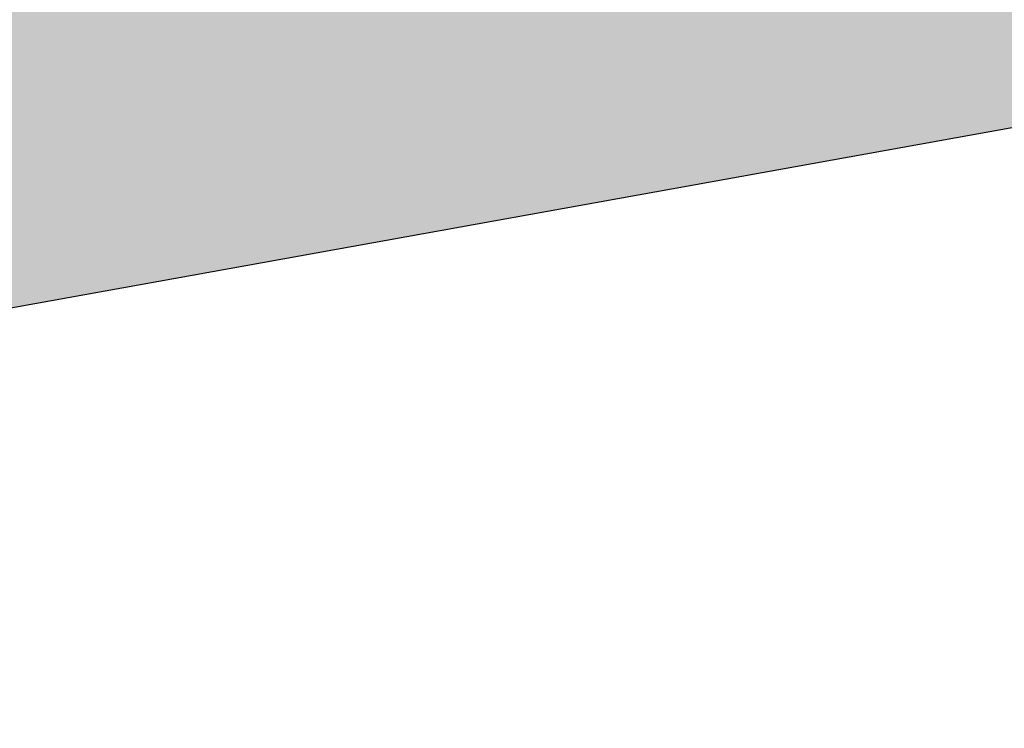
# Model space of a CAD drawing. Header units: millimetres. Extents: x 786 to 42540, y -7760 to 3796.
# Tile 818 of 1056: x 39812 to 40153, y -3543 to -3297. Entities that reach past the tile are written whole.
import ezdxf

# ---------------------------------------------------------------- set-up
doc = ezdxf.new("R2010")
doc.units = ezdxf.units.MM
doc.layers.add('A-FLOR', color=7, linetype='Continuous', lineweight=13)
doc.layers.add('A-FLOR-PATT', color=7, linetype='Continuous', lineweight=25)
pattern_1 = [(45, (48694.21, -5700), (-105.0054, 105.0054), [148.5, -24.75, 4.95, -24.75]), (45, (48694.21, -5595.06), (-105.0054, 105.0054), [])]

msp = doc.modelspace()

# ---------------------------------------------------------------- hatches: boundary and pattern name
at = {"layer": 'A-FLOR-PATT', "lineweight": 5}
h = msp.add_hatch(dxfattribs=at)
h.set_pattern_fill('FP_12', color=256, style=0, pattern_type=2)
h.set_pattern_definition(pattern_1)
h.paths.add_polyline_path([(29568.43, -5240.56), (32340.27, -4741.63), (32340.27, -4487.61), (29568.43, -4986.55), (29568.43, -5167.28)])
h.paths.add_polyline_path([(32590.27, -4696.63), (36940.27, -3913.63), (36940.27, -3659.61), (32590.27, -4442.61), (32590.27, -4487.61)])
h.paths.add_polyline_path([(37640.27, -3787.63), (41640.27, -3067.63), (41640.27, -2813.61), (37640.27, -3533.61), (37640.27, -3633.16)])
h.paths.add_polyline_path([(42040.27, -2995.63), (42402.21, -2930.48), (42340.27, -2915), (42440.27, -2890), (42440.27, -2669.61), (42040.27, -2741.61), (42040.27, -2813.61)])
h = msp.add_hatch(dxfattribs=at)
h.set_pattern_fill('FP_12', color=256, style=0, pattern_type=2)
h.set_pattern_definition(pattern_1)
h.paths.add_polyline_path([(29568.43, -5240.56), (32340.27, -4741.63), (32340.27, -4487.61), (29568.43, -4986.55), (29568.43, -5167.28)])
h.paths.add_polyline_path([(32590.27, -4696.63), (36940.27, -3913.63), (36940.27, -3659.61), (32590.27, -4442.61), (32590.27, -4487.61)])
h.paths.add_polyline_path([(37640.27, -3787.63), (41640.27, -3067.63), (41640.27, -2813.61), (37640.27, -3533.61), (37640.27, -3633.16)])
h.paths.add_polyline_path([(42040.27, -2995.63), (42402.21, -2930.48), (42340.27, -2915), (42440.27, -2890), (42440.27, -2669.61), (42040.27, -2741.61), (42040.27, -2813.61)])

# ---------------------------------------------------------------- linework, layer by layer
at = {"layer": 'A-FLOR', "lineweight": 25}
msp.add_line((37640.27, -3787.63), (41640.27, -3067.63), dxfattribs=at)

doc.saveas('drawing.dxf')
